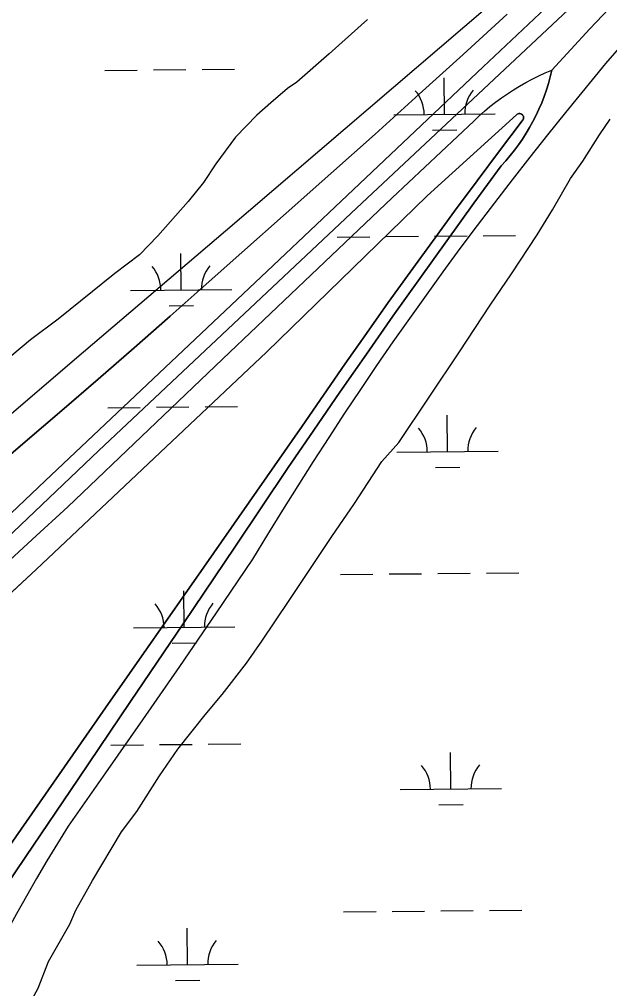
# Model space of a CAD drawing. Extents: x 3598634 to 3636690, y 517270 to 542944.
# Drawn here: x 3603452 to 3604034, y 538894 to 539849 of the extents above; entities that cross this region are included whole.
import ezdxf

# ---------------------------------------------------------------- set-up
doc = ezdxf.new("R2010")
doc.units = 0
for name, color, linetype in [('V-BRDG-OTLN', 7, 'Continuous'), ('V-ROAD-CNTR', 7, 'Continuous'), ('V-SITE-VEGE', 7, 'Continuous'), ('V-WETL-SWMP', 7, 'Continuous')]:
    doc.layers.add(name, color=color, linetype=linetype)

msp = doc.modelspace()

# ---------------------------------------------------------------- linework, layer by layer
at = {"layer": 'V-BRDG-OTLN'}
for p, q in [((3604112.66, 539994.65), (3603909.19, 539802.55)), ((3603654.91, 539640.75), (3603913.98, 539861.97)), ((3603909.19, 539802.55), (3603701.98, 539606.61)), ((3603854.01, 539675.39), (3603942.2, 539755.15)), ((3603942.2, 539755.15), (3603942.88, 539755.78)), ((3603942.88, 539755.78), (3603943.69, 539756.24)), ((3603943.69, 539756.24), (3603944.58, 539756.49)), ((3603944.58, 539756.49), (3603945.51, 539756.53)), ((3603945.51, 539756.53), (3603946.42, 539756.36)), ((3603946.42, 539756.36), (3603947.27, 539755.97)), ((3603947.27, 539755.97), (3603948, 539755.4)), ((3603948, 539755.4), (3603948.59, 539754.68)), ((3603948.59, 539754.68), (3603949, 539753.84)), ((3603947.95, 539749.53), (3603925.52, 539719.91)), ((3603948.55, 539750.24), (3603947.95, 539749.53)), ((3603948.98, 539751.08), (3603948.55, 539750.24)), ((3603949.2, 539751.99), (3603948.98, 539751.08)), ((3603949, 539753.84), (3603949.21, 539752.93)), ((3603949.21, 539752.93), (3603949.2, 539751.99)), ((3603925.52, 539719.91), (3603903.24, 539690.17)), ((3603903.24, 539690.17), (3603881.12, 539660.32)), ((3603695.42, 539521.18), (3603854.01, 539675.39)), ((3603881.12, 539660.32), (3603859.15, 539630.35)), ((3603515.05, 539521.48), (3603654.91, 539640.75)), ((3603859.15, 539630.35), (3603837.33, 539600.27)), ((3603701.98, 539606.61), (3603476.94, 539394.33)), ((3603837.33, 539600.27), (3603815.68, 539570.08)), ((3603815.68, 539570.08), (3603794.17, 539539.77)), ((3603794.17, 539539.77), (3603772.83, 539509.36)), ((3603382.69, 539408.94), (3603515.05, 539521.48)), ((3603468.13, 539306.98), (3603695.42, 539521.18)), ((3603772.83, 539509.36), (3603751.65, 539478.84)), ((3603751.65, 539478.84), (3603730.62, 539448.21)), ((3603730.62, 539448.21), (3603633.65, 539309.32)), ((3603476.94, 539394.33), (3603235.04, 539164.78)), ((3603224.29, 539081.2), (3603468.13, 539306.98)), ((3603633.65, 539309.32), (3603536.69, 539170.41)), ((3603536.69, 539170.41), (3603439.75, 539031.5))]:
    msp.add_line(p, q, dxfattribs=at)
for points in [[(3602709.93, 538648.69), (3602870.9, 538801.76), (3603089.38, 539007.32), (3603325.67, 539230.16), (3603530.06, 539424.18), (3603784.18, 539663.35), (3604003.61, 539868.93), (3604281.16, 540130.2), (3604604.67, 540433.75), (3604889.68, 540705.54), (3605073.64, 540881.38)], [(3603428.87, 539304.14), (3603464.14, 539336.52), (3603499.56, 539368.74), (3603579.38, 539445.12), (3603659.33, 539521.35), (3603739.42, 539597.44), (3603819.65, 539673.38), (3603900.01, 539749.18), (3603905.19, 539754.07), (3603910.52, 539758.81), (3603915.99, 539763.39), (3603921.59, 539767.8), (3603927.32, 539772.04), (3603933.17, 539776.11), (3603939.15, 539780), (3603945.24, 539783.71), (3603951.43, 539787.23), (3603957.73, 539790.57), (3603964.13, 539793.72), (3603970.62, 539796.67), (3603977.19, 539799.43), (3603995.81, 539819.77), (3604014.6, 539839.96), (3604033.56, 539859.98)], [(3603421.38, 539402.33), (3603457.46, 539432.91), (3603493.41, 539463.64), (3603529.21, 539494.54), (3603564.89, 539525.59), (3603600.42, 539556.81), (3603635.82, 539588.18), (3603671.07, 539619.7), (3603715.06, 539658.44), (3603758.91, 539697.33), (3603802.63, 539736.37), (3603846.21, 539775.57), (3603889.65, 539814.91), (3603932.96, 539854.41)], [(3604043.62, 539821.51), (3604030.14, 539805.75), (3604016.83, 539789.85), (3604003.69, 539773.81), (3603990.72, 539757.63), (3603972.9, 539735.59), (3603955.26, 539713.41), (3603937.78, 539691.09), (3603920.47, 539668.65), (3603903.33, 539646.08), (3603886.36, 539623.37), (3603869.57, 539600.55), (3603852.94, 539577.59), (3603836.49, 539554.51), (3603820.22, 539531.3), (3603804.12, 539507.98), (3603788.19, 539484.53), (3603772.45, 539460.96), (3603756.88, 539437.28), (3603741.49, 539413.48), (3603726.28, 539389.56), (3603711.26, 539365.53), (3603696.41, 539341.39), (3603681.75, 539317.14)], [(3603971.75, 539779.89), (3603973.77, 539786.34), (3603975.59, 539792.86), (3603977.19, 539799.43)], [(3603405.98, 538947.42), (3603457.86, 539023.81), (3603509.67, 539100.25), (3603561.43, 539176.73), (3603613.12, 539253.26), (3603664.75, 539329.83), (3603716.32, 539406.45), (3603742.05, 539444.19), (3603767.95, 539481.81), (3603794.04, 539519.31), (3603820.3, 539556.68), (3603846.73, 539593.93), (3603873.35, 539631.05), (3603900.14, 539668.05), (3603927.1, 539704.92), (3603931.65, 539709.94), (3603936.02, 539715.1), (3603940.22, 539720.4), (3603944.24, 539725.84), (3603948.08, 539731.41), (3603951.73, 539737.1), (3603955.19, 539742.91), (3603958.45, 539748.83), (3603961.52, 539754.86), (3603964.39, 539760.99), (3603967.05, 539767.21), (3603969.5, 539773.51), (3603971.75, 539779.89)], [(3603439.75, 539031.5), (3603536.69, 539170.41), (3603633.65, 539309.32), (3603730.62, 539448.21), (3603751.65, 539478.84), (3603772.83, 539509.36), (3603794.17, 539539.77), (3603815.68, 539570.08), (3603837.33, 539600.27), (3603859.15, 539630.35), (3603881.12, 539660.32), (3603903.24, 539690.17), (3603925.52, 539719.91), (3603947.95, 539749.53), (3603948.55, 539750.24), (3603948.98, 539751.08), (3603949.2, 539751.99), (3603949.21, 539752.93), (3603949, 539753.84), (3603948.59, 539754.68), (3603948, 539755.4), (3603947.27, 539755.97), (3603946.42, 539756.36), (3603945.51, 539756.53), (3603944.58, 539756.49), (3603943.69, 539756.24), (3603942.88, 539755.78), (3603942.2, 539755.15), (3603854.01, 539675.39), (3603695.42, 539521.18), (3603468.13, 539306.98), (3603224.29, 539081.2)], [(3603681.75, 539317.14), (3603645.76, 539264.23), (3603609.56, 539211.47), (3603573.17, 539158.84), (3603536.57, 539106.36), (3603499.77, 539054.01), (3603489.22, 539036.92), (3603478.85, 539019.72), (3603468.65, 539002.42), (3603458.62, 538985.01), (3603448.78, 538967.5), (3603439.12, 538949.9), (3603429.63, 538932.19), (3603420.33, 538914.39), (3603411.21, 538896.5), (3603402.27, 538878.51)]]:
    msp.add_lwpolyline(points, dxfattribs=at)
at = {"layer": 'V-ROAD-CNTR'}
for points in [[(3603977.19, 539799.43), (3603995.81, 539819.77), (3604014.6, 539839.96), (3604033.56, 539859.98)], [(3603932.96, 539854.41), (3603889.65, 539814.91), (3603846.21, 539775.57), (3603802.63, 539736.37), (3603758.91, 539697.33), (3603715.06, 539658.44), (3603671.07, 539619.7), (3603635.82, 539588.18), (3603600.42, 539556.81), (3603564.89, 539525.59), (3603529.21, 539494.54), (3603493.41, 539463.64), (3603457.46, 539432.91), (3603421.38, 539402.33)], [(3603977.19, 539799.43), (3603975.59, 539792.86), (3603973.77, 539786.34), (3603971.75, 539779.89), (3603969.5, 539773.51), (3603967.05, 539767.21), (3603964.39, 539760.99), (3603961.52, 539754.86), (3603958.45, 539748.83), (3603955.19, 539742.91), (3603951.73, 539737.1), (3603948.08, 539731.41), (3603944.24, 539725.84), (3603940.22, 539720.4), (3603936.02, 539715.1), (3603931.65, 539709.94), (3603927.1, 539704.92), (3603900.14, 539668.05), (3603873.35, 539631.05), (3603846.73, 539593.93), (3603820.3, 539556.68), (3603794.04, 539519.31), (3603767.95, 539481.81), (3603742.05, 539444.19), (3603716.32, 539406.45), (3603664.75, 539329.83), (3603613.12, 539253.26), (3603561.43, 539176.73), (3603509.67, 539100.25), (3603457.86, 539023.81), (3603405.98, 538947.42)], [(3603428.87, 539304.14), (3603464.14, 539336.52), (3603499.56, 539368.74), (3603579.38, 539445.12), (3603659.33, 539521.35), (3603739.42, 539597.44), (3603819.65, 539673.38), (3603900.01, 539749.18), (3603905.19, 539754.07), (3603910.52, 539758.81), (3603915.99, 539763.39), (3603921.59, 539767.8), (3603927.32, 539772.04), (3603933.17, 539776.11), (3603939.15, 539780), (3603945.24, 539783.71), (3603951.43, 539787.23), (3603957.73, 539790.57), (3603964.13, 539793.72), (3603970.62, 539796.67), (3603977.19, 539799.43)]]:
    msp.add_lwpolyline(points, dxfattribs=at)
at = {"layer": 'V-SITE-VEGE'}
for p, q in [((3603795.05, 539849.4), (3603757.24, 539815.31)), ((3603757.24, 539815.31), (3603725.47, 539787.41)), ((3603725.47, 539787.41), (3603716.37, 539781.19)), ((3603716.37, 539781.19), (3603699.72, 539767.23)), ((3603699.72, 539767.23), (3603686.11, 539754.83)), ((3603686.11, 539754.83), (3603664.97, 539733.17)), ((3604024.14, 539735.7), (3604034.65, 539751.11)), ((3604007.63, 539709.51), (3604024.14, 539735.7)), ((3603664.97, 539733.17), (3603645.4, 539706.95)), ((3603645.4, 539706.95), (3603633.4, 539688.45)), ((3603995.61, 539692.55), (3604007.63, 539709.51)), ((3603633.4, 539688.45), (3603618.33, 539669.93)), ((3603977.63, 539661.75), (3603995.61, 539692.55)), ((3603618.33, 539669.93), (3603588.16, 539635.93)), ((3603962.64, 539637.11), (3603977.63, 539661.75)), ((3603588.16, 539635.93), (3603570.04, 539617.36)), ((3603937.11, 539598.58), (3603962.64, 539637.11)), ((3603570.04, 539617.36), (3603545.8, 539598.73)), ((3603545.8, 539598.73), (3603489.77, 539553.71)), ((3603916.07, 539567.75), (3603937.11, 539598.58)), ((3603886.05, 539521.52), (3603916.07, 539567.75)), ((3603489.77, 539553.71), (3603462.5, 539533.51)), ((3603462.5, 539533.51), (3603444.33, 539518)), ((3603825.97, 539432.12), (3603886.05, 539521.52)), ((3603809.38, 539413.58), (3603825.97, 539432.12)), ((3603782.36, 539371.97), (3603809.38, 539413.58)), ((3603759.81, 539339.59), (3603782.36, 539371.97)), ((3603717.76, 539276.4), (3603759.81, 539339.59)), ((3603690.73, 539236.33), (3603717.76, 539276.4)), ((3603675.7, 539214.74), (3603690.73, 539236.33)), ((3603651.61, 539183.87), (3603675.7, 539214.74)), ((3603635.03, 539163.8), (3603651.61, 539183.87)), ((3603607.92, 539129.84), (3603635.03, 539163.8)), ((3603589.89, 539103.63), (3603607.92, 539129.84)), ((3603567.38, 539068.19), (3603589.89, 539103.63)), ((3603552.33, 539048.14), (3603567.38, 539068.19)), ((3603523.86, 539000.4), (3603552.33, 539048.14)), ((3603507.39, 538971.15), (3603523.86, 539000.4)), ((3603501.44, 538957.32), (3603507.39, 538971.15)), ((3603480.48, 538920.38), (3603501.44, 538957.32)), ((3603470.09, 538894.26), (3603480.48, 538920.38)), ((3603455.14, 538866.56), (3603470.09, 538894.26))]:
    msp.add_line(p, q, dxfattribs=at)
at = {"layer": 'V-WETL-SWMP'}
for p, q in [((3603535.84, 539799.13), (3603567.84, 539799.43)), ((3603583.84, 539799.58), (3603615.84, 539799.87)), ((3603631.84, 539800.02), (3603663.84, 539800.32)), ((3603871.1, 539755.82), (3603870.77, 539791.82)), ((3603821.1, 539755.35), (3603921.1, 539756.28)), ((3603859.25, 539740.28), (3603883.25, 539740.5)), ((3603765.38, 539634.76), (3603797.38, 539635.06)), ((3603813.38, 539635.2), (3603845.38, 539635.5)), ((3603861.38, 539635.65), (3603893.38, 539635.95)), ((3603909.37, 539636.1), (3603941.37, 539636.4)), ((3603611.27, 539582.58), (3603610.93, 539618.58)), ((3603561.27, 539582.11), (3603661.27, 539583.04)), ((3603599.41, 539567.04), (3603623.41, 539567.26)), ((3603538.94, 539466.47), (3603570.94, 539466.77)), ((3603586.94, 539466.92), (3603618.93, 539467.21)), ((3603634.93, 539467.36), (3603666.93, 539467.66)), ((3603874.2, 539423.16), (3603873.86, 539459.16)), ((3603824.2, 539422.69), (3603924.2, 539423.62)), ((3603862.34, 539407.62), (3603886.34, 539407.84)), ((3603768.48, 539302.1), (3603800.48, 539302.4)), ((3603816.48, 539302.54), (3603848.47, 539302.84)), ((3603864.47, 539302.99), (3603896.47, 539303.29)), ((3603912.47, 539303.44), (3603944.47, 539303.74)), ((3603614.36, 539249.92), (3603614.03, 539285.92)), ((3603564.37, 539249.45), (3603664.36, 539250.38)), ((3603602.51, 539234.38), (3603626.51, 539234.6)), ((3603542.03, 539133.81), (3603574.03, 539134.11)), ((3603590.03, 539134.25), (3603622.03, 539134.55)), ((3603638.03, 539134.7), (3603670.03, 539135)), ((3603877.3, 539090.5), (3603876.96, 539126.5)), ((3603827.3, 539090.03), (3603927.29, 539090.96)), ((3603865.44, 539074.95), (3603889.44, 539075.18)), ((3603915.57, 538970.78), (3603947.57, 538971.07)), ((3603771.57, 538969.44), (3603803.57, 538969.73)), ((3603819.57, 538969.88), (3603851.57, 538970.18)), ((3603867.57, 538970.33), (3603899.57, 538970.63)), ((3603617.46, 538917.26), (3603617.13, 538953.26)), ((3603567.46, 538916.79), (3603667.46, 538917.72)), ((3603605.61, 538901.72), (3603629.6, 538901.94))]:
    msp.add_line(p, q, dxfattribs=at)
for centre, start, end in [((3603815.86, 539755.78), 359.76153, 41.30519), ((3603926.34, 539756.81), 139.76152, 181.30518), ((3603556.02, 539582.54), 359.76153, 41.30519), ((3603666.5, 539583.57), 139.76152, 181.30518), ((3603818.95, 539423.12), 359.76153, 41.30519), ((3603929.44, 539424.15), 139.76152, 181.30518), ((3603559.12, 539249.88), 359.76153, 41.30519), ((3603669.6, 539250.91), 139.76152, 181.30518), ((3603822.05, 539090.46), 359.76153, 41.30519), ((3603932.53, 539091.49), 139.76152, 181.30518), ((3603562.22, 538917.22), 359.76153, 41.30519), ((3603672.7, 538918.25), 139.76152, 181.30518)]:
    msp.add_arc(centre, 35.25, start, end, dxfattribs=at)

doc.saveas('drawing.dxf')
